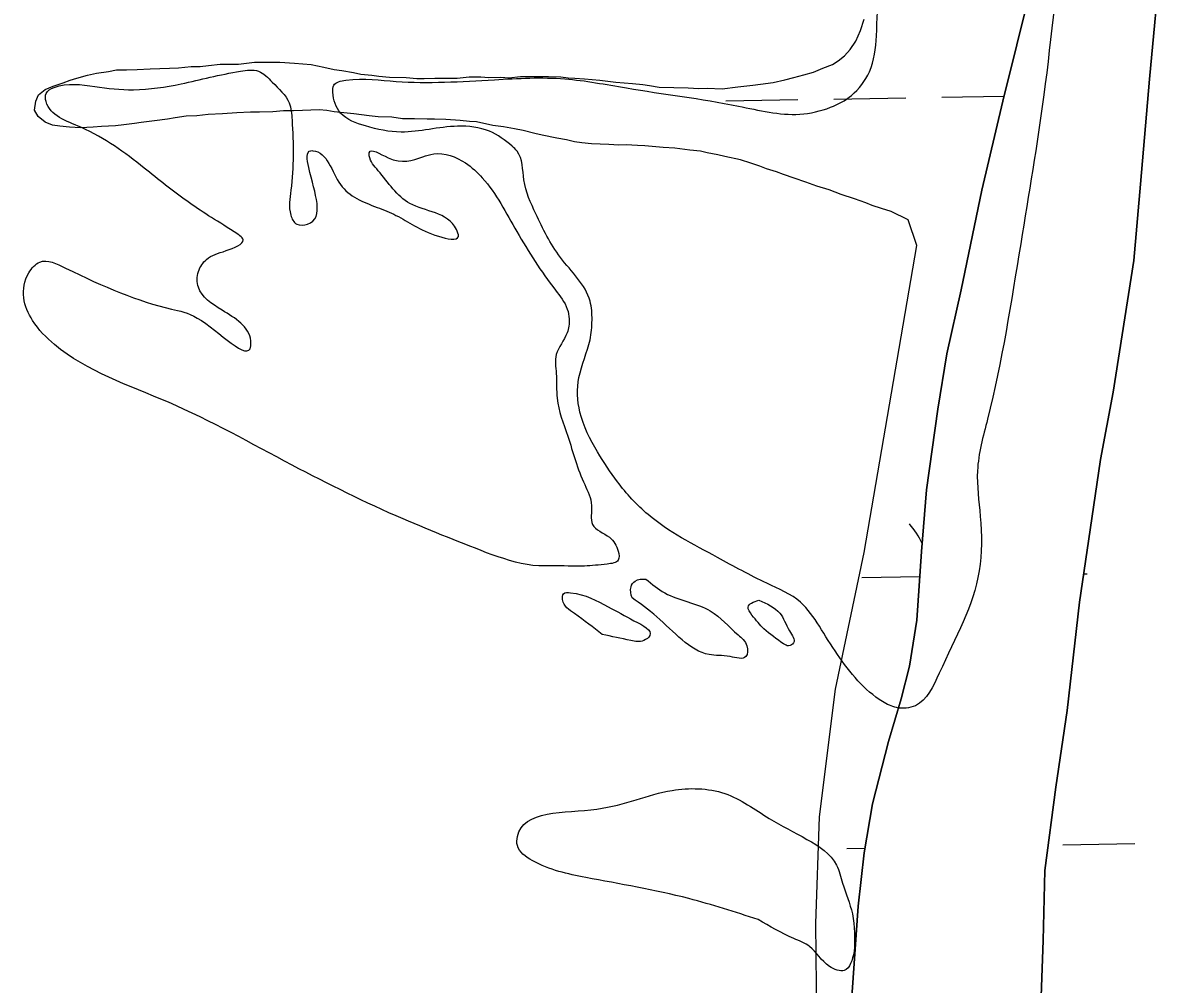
# Model space of a CAD drawing. Extents: x 3887375 to 3925618, y 296674 to 322633.
# Drawn here: x 3903652 to 3904157, y 311195 to 311621 of the extents above; entities that cross this region are included whole.
import ezdxf

# ---------------------------------------------------------------- set-up
doc = ezdxf.new("R2010")
doc.units = 0
for name, color, linetype in [('V-RIVR-EDGE', 7, 'Continuous'), ('V-TOPO-SHOR', 7, 'Continuous'), ('V-WETL-SWMP', 7, 'Continuous')]:
    doc.layers.add(name, color=color, linetype=linetype)

msp = doc.modelspace()

# ---------------------------------------------------------------- linework, layer by layer
at = {"layer": 'V-RIVR-EDGE'}
for points in [[(3903963.28, 312140.53), (3903984.5, 312175.7), (3903997.73, 312184.03), (3904008.3, 312185.33), (3904025.03, 312185.28), (3904064.62, 312167.13), (3904104.63, 312145.02), (3904141.56, 312121.15), (3904149.46, 312113.21), (3904149.01, 312107.04), (3904141.9, 312079.32), (3904141.81, 312043.22), (3904139.91, 311989.5), (3904139.35, 311939.75), (3904132.65, 311902.34), (3904130.83, 311877.25), (3904134.24, 311831), (3904131.5, 311790.94), (3904122.05, 311709.95), (3904114.9, 311668.14), (3904105.02, 311589.35), (3904094.73, 311523.32), (3904080.01, 311445.43), (3904075.55, 311422.54), (3904076.82, 311402.28), (3904076.32, 311378.07), (3904058.59, 311332.76), (3904047.99, 311318.26), (3904039.62, 311317.4), (3904033.46, 311320.05), (3904022.48, 311329.33), (3904005.37, 311353.59)], [(3904005.37, 311353.59), (3903997.03, 311364.17), (3903982.08, 311372.58), (3903960.09, 311384.08), (3903929.31, 311403.09), (3903915.7, 311417.65), (3903906.93, 311430.88), (3903899.05, 311448.52), (3903898.64, 311463.93), (3903903.53, 311480.65), (3903904.43, 311489.45), (3903903.57, 311497.82), (3903890.41, 311517.23), (3903879.45, 311536.63), (3903874.2, 311551.61), (3903871.15, 311564.39), (3903868.96, 311566.59), (3903858.84, 311573.22), (3903844.76, 311575.46), (3903819.66, 311572.88), (3903803.81, 311575.56), (3903792.82, 311581.31), (3903789.32, 311590.57), (3903789.77, 311593.65), (3903795.06, 311595.84), (3903817.51, 311595.34), (3903861.1, 311596.11), (3903892.37, 311596.48), (3903919.66, 311592.45), (3903969.39, 311584.4), (3903996.68, 311580.81), (3904010.34, 311583.86), (3904019.6, 311589.12), (3904027.55, 311599.66), (3904030.67, 311615.51), (3904032.92, 311636.64), (3904036.91, 311644.99), (3904043.53, 311650.7), (3904050.57, 311650.68), (3904059.78, 311634.37), (3904068.15, 311636.11), (3904077.87, 311648.41), (3904083.62, 311659.41), (3904083.67, 311681.42), (3904083.35, 311728.54), (3904082.61, 311787.54), (3904080.88, 311797.23), (3904077.36, 311799.44), (3904066.35, 311797.27), (3904056.65, 311795.09), (3904050.93, 311796.87), (3904046.98, 311802.16), (3904050.97, 311810.08), (3904062, 311818.85), (3904076.98, 311824.98), (3904089.32, 311829.79), (3904093.3, 311834.19), (3904092.88, 311844.76), (3904098.2, 311860.15), (3904097.34, 311867.2), (3904089.88, 311877.79), (3904088.14, 311886.6), (3904092.56, 311891.87), (3904098.31, 311902.42), (3904100.09, 311912.11), (3904099.23, 311920.03), (3904093.95, 311920.05), (3904077.64, 311912.6), (3904077.65, 311916.56), (3904077.68, 311928.89), (3904070.2, 311933.31), (3904057.44, 311936.87), (3904055.25, 311940.84), (3904057.46, 311944.79), (3904070.24, 311946.96), (3904075.98, 311952.67), (3904082.17, 311965.43), (3904079.59, 311990.53), (3904076.09, 312000.67), (3904062.93, 312016.99), (3904053.71, 312028.46), (3904048.02, 312042.13), (3904043.62, 312044.78), (3904037.88, 312037.75), (3904028.19, 312035.13), (3904014.54, 312037.37), (3903999.59, 312044.01), (3903994.74, 312044.02), (3903992.53, 312039.18), (3903988.1, 312029.95), (3903977.98, 312030.85), (3903966.54, 312036.16), (3903965.24, 312041.89), (3903959.53, 312047.19), (3903952.92, 312045), (3903942.35, 312044.59), (3903929.57, 312038.9), (3903920.32, 312039.8), (3903901.4, 312042.93), (3903896.11, 312043.82), (3903893.46, 312039.87), (3903894.77, 312034.58), (3903902.24, 312027.96), (3903902.22, 312021.35), (3903900.89, 312015.63), (3903896.04, 312015.2), (3903885.49, 312021.39), (3903876.71, 312029.78), (3903874.09, 312038.59), (3903885.6, 312064.1), (3903897.09, 312083.01), (3903899.77, 312097.97), (3903905.98, 312115.57), (3903912.6, 312121.28), (3903926.25, 312123), (3903934.6, 312115.06), (3903942.96, 312115.48), (3903948.26, 312118.55), (3903952.68, 312125.58), (3903963.28, 312140.53)], [(3903860.14, 311385.21), (3903820.55, 311401.16), (3903771.3, 311425.05), (3903716.33, 311452.93), (3903665.75, 311478.59), (3903656.09, 311489.18), (3903652.16, 311499.32), (3903654.38, 311510.32), (3903659.24, 311515.15), (3903670.68, 311512.48), (3903717.75, 311494.32), (3903729.19, 311490.32), (3903752.93, 311477.94), (3903752.94, 311480.14), (3903740.2, 311493.82), (3903729.66, 311503.97), (3903729.68, 311511.02), (3903733.22, 311516.29), (3903742.03, 311520.23), (3903749.53, 311525.06), (3903745.57, 311528.59), (3903724.47, 311542.29), (3903705.58, 311556.87), (3903677.44, 311574.99), (3903662.06, 311586.48), (3903662.07, 311590), (3903665.6, 311592.63), (3903683.65, 311593.03), (3903700.82, 311591.67), (3903721.96, 311594.26), (3903748.39, 311599.91), (3903756.32, 311599.89), (3903762.47, 311595.04), (3903769.93, 311585.77), (3903771.24, 311578.28), (3903770.72, 311547.02), (3903770.69, 311536.01), (3903773.32, 311532.04), (3903778.17, 311532.03), (3903778.67, 311557.13), (3903779.57, 311564.61), (3903780.45, 311564.61), (3903792.74, 311549.61), (3903809.01, 311539.44), (3903817.36, 311535.9), (3903836.27, 311526.61), (3903845.08, 311526.58), (3903844.21, 311529.67), (3903823.54, 311541.17), (3903809.49, 311555.73), (3903805.54, 311562.35), (3903805.54, 311563.67), (3903813.9, 311561.45), (3903829.32, 311561.85), (3903834.16, 311563.16), (3903848.24, 311559.16), (3903855.71, 311552.54), (3903871.06, 311528.72), (3903888.17, 311502.7), (3903893.43, 311494.32), (3903894.3, 311489.92), (3903893.41, 311483.75), (3903888.54, 311474.08), (3903888.52, 311465.71), (3903888.93, 311454.7), (3903893.74, 311437.96)], [(3903893.74, 311437.96), (3903901.17, 311416.37), (3903904.23, 311407.11), (3903904.65, 311398.75), (3903912.12, 311393), (3903916.06, 311386.83), (3903916.05, 311382.87), (3903911.21, 311381.12), (3903901.08, 311380.26), (3903886.55, 311380.3), (3903880.82, 311380.31), (3903860.14, 311385.21)], [(3903922.18, 311366.12), (3903921.75, 311370.96), (3903923.52, 311373.6), (3903928.36, 311374.47)], [(3903928.36, 311374.47), (3903936.71, 311368.29), (3903956.95, 311360.31), (3903969.25, 311349.71), (3903973.2, 311344.86), (3903972.75, 311340.02), (3903965.7, 311340.03), (3903956.46, 311340.94), (3903933.16, 311357.73), (3903922.18, 311366.12)], [(3903908.93, 311349.86), (3903896.62, 311359.14), (3903891.35, 311365.32), (3903891.8, 311367.96), (3903894.88, 311368.39), (3903911.6, 311362.18), (3903923.03, 311355.99)], [(3903980.71, 311352.33), (3903975.44, 311358.5), (3903973.68, 311362.03), (3903978.54, 311365.1)], [(3903978.54, 311365.1), (3903987.77, 311359.35), (3903992.15, 311351.42), (3903993.9, 311346.13), (3903991.69, 311344.81), (3903989.49, 311345.7), (3903980.71, 311352.33)], [(3903923.03, 311355.99), (3903930.06, 311349.37), (3903927.41, 311347.17), (3903921.69, 311347.19), (3903908.93, 311349.86)], [(3903978.18, 311223.32), (3903947.39, 311232.64), (3903901.62, 311242), (3903877.86, 311249.55), (3903871.27, 311256.17), (3903871.28, 311260.13), (3903906.54, 311272.37), (3903940.02, 311280.66), (3903963.35, 311279.28), (3903983.14, 311268.22), (3903999.85, 311258.93), (3904013.03, 311247.45), (3904015.65, 311239.52), (3904020.02, 311225.86), (3904020.86, 311209.13)], [(3904020.86, 311209.13), (3904016.44, 311200.77), (3904009.84, 311202.55), (3904001.05, 311211.38), (3903994.01, 311214.92), (3903978.18, 311223.32)]]:
    msp.add_spline(points, degree=3, dxfattribs=at)
at = {"layer": 'V-TOPO-SHOR'}
for points in [[(3904157.13, 311651.76), (3904151.97, 311596.29), (3904147.9, 311549.72), (3904144.91, 311515.79), (3904135.79, 311457.48), (3904130.19, 311427.5), (3904125.53, 311396.36), (3904120.88, 311364.28), (3904115.42, 311316.06), (3904110.31, 311282.1), (3904105.47, 311245.12), (3904104.79, 311214.01), (3904103.05, 311168.62)], [(3904052.89, 311414.01), (3904057.97, 311449.83), (3904061.98, 311474.42), (3904068.3, 311502.77), (3904077.53, 311547.05), (3904086.8, 311586.65), (3904099.26, 311636.79)], [(3904019.43, 311184.78), (3904022.58, 311229.24), (3904025.19, 311252.88), (3904028.99, 311274.66), (3904036.02, 311302.32), (3904041.71, 311321.31), (3904045.33, 311335.84), (3904048.68, 311356.21), (3904050.77, 311386.63), (3904052.89, 311414.01)]]:
    msp.add_lwpolyline(points, dxfattribs=at)
at = {"layer": 'V-WETL-SWMP'}
for p, q in [((3904059.78, 311588.36), (3904087.34, 311588.84)), ((3903963.79, 311586.72), (3903995.78, 311587.27)), ((3904011.78, 311587.54), (3904043.78, 311588.09)), ((3904122.69, 311376.81), (3904124.26, 311376.83)), ((3904024.27, 311375.12), (3904050.01, 311375.56)), ((3904017.49, 311254.91), (3904025.57, 311255.05)), ((3904113.48, 311256.56), (3904145.47, 311257.11))]:
    msp.add_line(p, q, dxfattribs=at)
for points in [[(3904129.91, 310740.4), (3904126.53, 310753.7), (3904116.3, 310803.43), (3904105.57, 310857.6), (3904099.59, 310902.69), (3904097.24, 310933.07), (3904097.02, 310960.9), (3904097.94, 310991.31), (3904099.27, 311029.44), (3904099.89, 311067.57), (3904100.04, 311106.86), (3904103.05, 311168.62), (3904104.79, 311214.01), (3904105.47, 311245.12), (3904110.32, 311282.11), (3904115.42, 311316.06), (3904120.88, 311364.28), (3904125.53, 311396.36), (3904130.19, 311427.5), (3904135.79, 311457.48), (3904144.91, 311515.79), (3904147.9, 311549.72), (3904151.97, 311596.29), (3904157.13, 311651.76)], [(3904099.26, 311636.79), (3904086.8, 311586.65), (3904077.53, 311547.05), (3904068.3, 311502.77), (3904061.98, 311474.42), (3904057.97, 311449.83), (3904052.89, 311414.01), (3904050.77, 311386.63), (3904048.68, 311356.21), (3904045.33, 311335.84), (3904041.71, 311321.31), (3904036.02, 311302.32), (3904028.99, 311274.66), (3904025.19, 311252.88), (3904022.58, 311229.24), (3904019.43, 311184.78), (3904017.07, 311100.8), (3904015.43, 311014.73), (3904015.89, 310929.37), (3904016.06, 310879.56), (3904015.73, 310862.25), (3904013.57, 310840.01), (3904007.25, 310811.43)], [(3903990.05, 311596.1), (3903994.03, 311597.07), (3903998.48, 311598.28), (3904002.7, 311599.49), (3904006.91, 311601.17), (3904011.12, 311602.84), (3904013.69, 311604.51), (3904016.49, 311606.64), (3904019.05, 311609.48), (3904021.6, 311613.26), (3904023.67, 311617.97), (3904025.28, 311622.91)], [(3903789.94, 311581.8), (3903786.65, 311582.48), (3903783.36, 311582.69), (3903779.6, 311582.66), (3903775.85, 311582.39), (3903771.86, 311582.36), (3903767.4, 311582.32), (3903762.71, 311581.82), (3903756.84, 311581.77), (3903752.85, 311581.74), (3903746.75, 311581.45), (3903740.42, 311580.93), (3903734.08, 311580.65), (3903728.92, 311580.13), (3903724.23, 311579.86), (3903719.31, 311579.12), (3903716.02, 311578.62), (3903710.16, 311577.87), (3903704.3, 311577.12), (3903701.25, 311576.62), (3903696.56, 311576.12), (3903692.81, 311575.62), (3903686.71, 311575.33), (3903682.96, 311575.07), (3903677.33, 311574.79), (3903672.39, 311574.98), (3903668.17, 311575.42), (3903664.88, 311575.86), (3903661.58, 311577.24), (3903658.51, 311579.8), (3903656.84, 311582.6), (3903657.51, 311586.6), (3903658.66, 311589.42), (3903661.7, 311591.79), (3903665.2, 311593.23), (3903669.65, 311594.68), (3903672.69, 311595.88), (3903675.74, 311596.84), (3903680.42, 311598.05), (3903684.41, 311599.02), (3903689.8, 311599.77), (3903693.31, 311600.5), (3903697.77, 311600.54), (3903702.47, 311600.58), (3903708.33, 311600.86), (3903716.78, 311601.16), (3903720.77, 311601.43), (3903726.4, 311601.94), (3903730.39, 311601.98), (3903734.14, 311602.48), (3903739.3, 311602.99), (3903742.59, 311603.01), (3903747.52, 311603.05), (3903754.55, 311603.82), (3903759.01, 311603.85), (3903765.82, 311603.91), (3903772.39, 311603.49), (3903779.68, 311602.85), (3903785.32, 311601.72), (3903790.02, 311600.58), (3903793.31, 311600.14), (3903798.48, 311599.24), (3903801.77, 311598.56), (3903806.71, 311598.14), (3903809.76, 311597.69), (3903814.46, 311597.26), (3903821.97, 311597.09), (3903826.67, 311596.65), (3903829.96, 311596.68), (3903834.65, 311596.72), (3903841.22, 311596.77), (3903844.51, 311596.8), (3903849.9, 311597.31), (3903855.07, 311597.35), (3903858.59, 311597.15), (3903863.99, 311597.19), (3903867.51, 311596.98), (3903872.67, 311597.5), (3903876.19, 311597.52), (3903881.59, 311597.57), (3903885.11, 311597.6), (3903890.51, 311597.41), (3903893.8, 311596.96), (3903896.85, 311596.75), (3903901.08, 311596.55), (3903907.9, 311595.9), (3903914.94, 311595.02), (3903922.46, 311594.38), (3903926.92, 311593.95), (3903929.98, 311593.5), (3903934.21, 311592.83), (3903940.78, 311592.65), (3903947.12, 311592.47), (3903951.82, 311592.27), (3903955.57, 311592.3), (3903962.15, 311592.12), (3903969.18, 311592.88), (3903975.75, 311593.64), (3903979.27, 311594.14), (3903984.9, 311594.88), (3903990.05, 311596.1)], [(3904004.26, 311179.86), (3904003.86, 311221.6), (3904005.37, 311268.88), (3904012.47, 311325.66), (3904025.22, 311386.27), (3904048.69, 311522.59), (3904044.82, 311533.9), (3904037.23, 311537.62), (3904033, 311538.94), (3904028.76, 311540.31), (3904025.94, 311541.46), (3904020.99, 311543.3), (3904015.11, 311545.13), (3904009.69, 311547.2), (3904004.28, 311548.8), (3903999.34, 311550.64), (3903994.16, 311552.47), (3903989.45, 311554.08), (3903986.39, 311555.23), (3903981.92, 311556.6), (3903978.86, 311557.75), (3903974.86, 311559.12), (3903970.39, 311560.5), (3903963.33, 311562.08), (3903960.27, 311562.76), (3903955.57, 311563.66), (3903952.52, 311564.34), (3903947.82, 311564.77), (3903941.24, 311565.66), (3903936.07, 311566.09), (3903932.78, 311566.29), (3903927.85, 311566.72), (3903924.56, 311566.93), (3903919.63, 311567.13), (3903916.34, 311567.1), (3903911.88, 311567.3), (3903904.13, 311567.71), (3903899.9, 311568.14), (3903896.61, 311568.58), (3903893.09, 311569.49), (3903888.85, 311570.16), (3903882.27, 311571.52), (3903878.98, 311572.2), (3903873.81, 311573.56), (3903870.04, 311574.24), (3903865.11, 311575.14), (3903860.41, 311575.8), (3903853.12, 311577.39), (3903850.06, 311577.6), (3903845.84, 311578.03), (3903839.49, 311578.45), (3903834.56, 311578.64), (3903831.28, 311578.62), (3903825.64, 311578.8), (3903820.24, 311578.76), (3903815.54, 311579.43), (3903809.44, 311579.61), (3903805.45, 311580.05), (3903798.63, 311580.93), (3903794.17, 311581.37), (3903789.94, 311581.8)]]:
    msp.add_lwpolyline(points, dxfattribs=at)
msp.add_arc((3904019.02, 311375.5), 35.25, 24.6955, 41.7552, dxfattribs=at)

doc.saveas('drawing.dxf')
